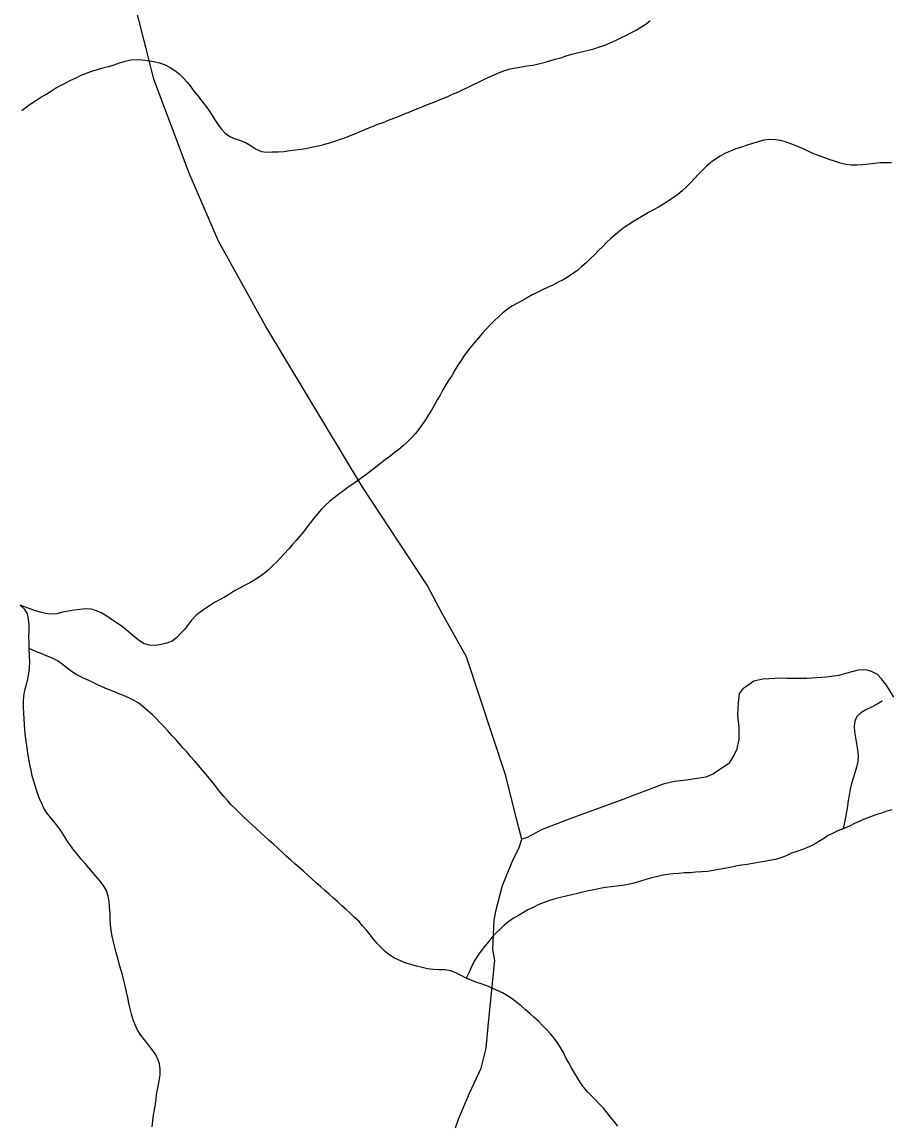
# Model space of a CAD drawing. Extents: x 1950930 to 2061844, y 904556 to 1017002.
# Drawn here: x 1981382 to 1983863, y 969967 to 973118 of the extents above; entities that cross this region are included whole.
import ezdxf

# ---------------------------------------------------------------- set-up
doc = ezdxf.new("R2010")
doc.units = 0
doc.layers.add('Exist Hydrographic Misc Water Feature', color=7, linetype='Continuous')
doc.layers.add('Exist Road Non-System Type 51', color=7, linetype='Continuous')

msp = doc.modelspace()

# ---------------------------------------------------------------- linework, layer by layer
at = {"layer": 'Exist Hydrographic Misc Water Feature'}
for points in [[(1983061, 973058.1), (1983076.1, 973065), (1983091.1, 973072.1), (1983105.7, 973079.2), (1983120.2, 973086.3), (1983134.8, 973094.2), (1983148.9, 973103), (1983162.5, 973111.7), (1983175.6, 973122)], [(1981597.1, 972982.5), (1981612.9, 972987.1), (1981628.7, 972990.9), (1981644.7, 972995.4), (1981660.4, 973000.8), (1981676.4, 973006.3), (1981692.2, 973010.1), (1981708.2, 973010.5), (1981724.8, 973009.4), (1981741.4, 973007.4), (1981758.3, 973004.5), (1981774.7, 973000.9), (1981790.2, 972994.9), (1981804.6, 972988), (1981817.7, 972979.5), (1981830, 972969.5), (1981841.7, 972957.8), (1981852.8, 972946), (1981863.4, 972932.7), (1981873.7, 972919.3), (1981884.2, 972906), (1981894.4, 972892.6), (1981904.7, 972880.1), (1981914.5, 972866.7), (1981923.5, 972852.6), (1981932.3, 972838.4), (1981941.4, 972824.4), (1981951.2, 972811.9), (1981962.1, 972800.2), (1981974.8, 972790.9), (1981990, 972784), (1982006, 972778.8), (1982021.5, 972772.7), (1982036.1, 972764.2), (1982050.7, 972754.8), (1982065.4, 972747.9), (1982081, 972746), (1982097, 972746.5), (1982113.2, 972747), (1982129.8, 972748.2), (1982146.2, 972750.4), (1982162.6, 972752.5), (1982179, 972754.6), (1982195.4, 972757.5), (1982211.6, 972761.3), (1982227.8, 972764.3), (1982243.8, 972768), (1982259.6, 972772.7), (1982275.2, 972777.2), (1982290.6, 972782.7), (1982306.2, 972788.1), (1982321.3, 972794.4), (1982336.5, 972800.6), (1982351.9, 972806.9), (1982367.1, 972813.1), (1982382.2, 972819.4), (1982397.4, 972825.6), (1982412.8, 972831), (1982428.2, 972837.2), (1982443.5, 972843.5), (1982458.7, 972848.9), (1982473.9, 972855.2), (1982489.1, 972861.4), (1982504.4, 972867.7), (1982519.6, 972873.9), (1982534.8, 972880.2), (1982550, 972885.6), (1982565.3, 972891.9), (1982580.3, 972898.1), (1982595.5, 972904.4), (1982610.7, 972911.4), (1982625.8, 972917.7), (1982640.8, 972924.8), (1982655.6, 972931.8), (1982670.5, 972938.9), (1982685.1, 972946), (1982699.9, 972953.1), (1982714.8, 972960.1), (1982729.8, 972967.2), (1982744.8, 972973.5), (1982760.1, 972978.9), (1982775.7, 972983.5), (1982791.7, 972987.2), (1982807.9, 972989.4), (1982824.3, 972992.3), (1982840.5, 972994.5), (1982856.7, 972998.3), (1982872.7, 973002), (1982888.3, 973006.6), (1982904.1, 973011.2), (1982919.9, 973015.8), (1982935.5, 973021.2), (1982951.3, 973025.9), (1982967, 973029.6), (1982983, 973033.3), (1982999, 973037.1), (1983014.8, 973040.9), (1983030.6, 973046.4), (1983045.8, 973051.8), (1983061, 973058.1)], [(1981381.6, 972864.7), (1981394.5, 972875), (1981407.8, 972884.7), (1981421.6, 972893.4), (1981435.5, 972902.9), (1981449.7, 972910.8), (1981463.4, 972919.6), (1981477.7, 972928.3), (1981491.9, 972936.3), (1981506.5, 972944.1), (1981521.2, 972951.2), (1981536, 972958.3), (1981550.9, 972965.4), (1981565.9, 972971.6), (1981581.3, 972977.1), (1981597.1, 972982.5)], [(1983864.3, 972715.6), (1983847.9, 972715.1), (1983831.5, 972715.5), (1983815.3, 972713.4), (1983798.9, 972712), (1983782.3, 972710), (1983765.9, 972708.6), (1983749.7, 972709.1), (1983733.7, 972710.9), (1983717.5, 972714.6), (1983701.7, 972719.8), (1983686.2, 972725), (1983670.6, 972730.3), (1983655.4, 972736.4), (1983640, 972742.5), (1983624.8, 972749.3), (1983609.7, 972756.2), (1983594.3, 972763.1), (1983579.3, 972769.1), (1983563.9, 972774.4), (1983548.6, 972778.8), (1983532.6, 972781.5), (1983516.2, 972781.9), (1983499.6, 972779.8), (1983483.2, 972775.2), (1983467.6, 972770.7), (1983451.8, 972766), (1983436, 972760.6), (1983420.2, 972755.2), (1983405, 972748.9), (1983389.9, 972742.7), (1983375.3, 972734.8), (1983361.6, 972726.1), (1983348.6, 972716.4), (1983336.3, 972706.1), (1983324.7, 972694.8), (1983313.4, 972682.7), (1983302.1, 972670.7), (1983290.6, 972658.6), (1983279.1, 972646.5), (1983267, 972635.3), (1983254.3, 972624.9), (1983241, 972615.3), (1983227.5, 972606.5), (1983213.5, 972597.8), (1983199.2, 972589.1), (1983185, 972581.2), (1983170.5, 972573.3), (1983156.3, 972564.6), (1983142.2, 972556.6), (1983128, 972547.9), (1983114.3, 972539.2), (1983100.7, 972530.5), (1983087.6, 972520.1), (1983074.9, 972509.6), (1983062.8, 972499.2), (1983050.9, 972488), (1983039.2, 972475.9), (1983027.3, 972464.6), (1983015.8, 972452.6), (1983004.2, 972441.4), (1982992.3, 972430.1), (1982980, 972418.9), (1982967.4, 972408.4), (1982954.3, 972398.9)], [(1982954.3, 972398.9), (1982940.6, 972390.2), (1982926.6, 972381.4), (1982912.1, 972374.3), (1982897.3, 972366.4), (1982882.4, 972359.3), (1982867.6, 972352.3), (1982852.6, 972345.2), (1982837.9, 972338.1), (1982823.7, 972330.2), (1982809.1, 972321.5), (1982794.8, 972313.6), (1982780.6, 972305.7), (1982766.9, 972296.1), (1982753.8, 972286.5), (1982741.7, 972275.3), (1982729.8, 972264.1), (1982718.3, 972252.8), (1982707, 972240.7), (1982696, 972228.7), (1982685.3, 972215.7), (1982674.8, 972203.7), (1982664.4, 972190.7), (1982654.1, 972177.9), (1982644.3, 972164.9), (1982635.3, 972151.2), (1982626.4, 972137.4), (1982617.8, 972122.8), (1982609.4, 972109.1), (1982600.6, 972095.2), (1982592, 972081.5), (1982583.6, 972066.8), (1982575.4, 972052.3), (1982567.2, 972038.4), (1982559.2, 972023.9), (1982550.8, 972009.3), (1982542.6, 971995.6), (1982534, 971981.8), (1982524.5, 971968), (1982514.9, 971955.1), (1982504.9, 971942.2), (1982493.6, 971930.1), (1982482.1, 971918.9), (1982470, 971907.6), (1982457.5, 971897.1), (1982444.6, 971886.8), (1982431.6, 971876.4), (1982418.5, 971866.8), (1982405.4, 971856.4), (1982392.3, 971846), (1982379.6, 971836.5), (1982366.4, 971826), (1982353.1, 971816.5), (1982339.6, 971806.9), (1982326, 971797.4), (1982312.7, 971788.6), (1982299.2, 971779), (1982286.1, 971768.7), (1982273.1, 971759), (1982260.6, 971748.7), (1982248.5, 971737.4), (1982236.8, 971726.1), (1982226, 971714), (1982215.7, 971701.1), (1982205.7, 971688.3), (1982195.4, 971675.4), (1982185.4, 971661.5), (1982174.9, 971649.5), (1982164.1, 971636.6), (1982153.2, 971624.5), (1982142.3, 971612.4), (1982131.5, 971599.5), (1982120.2, 971587.4), (1982108.9, 971575.4), (1982097.2, 971564.1), (1982085.3, 971552.9), (1982072.8, 971542.5), (1982060.1, 971532.9), (1982046.2, 971524.2), (1982032, 971515.4), (1982017.2, 971508.4), (1982002.7, 971500.5), (1981988.5, 971492.6), (1981974.2, 971483.9), (1981960, 971475.1), (1981945.7, 971467.2), (1981931.3, 971459.3), (1981917.2, 971450.5), (1981903.4, 971441.8), (1981890.1, 971432.2), (1981877.6, 971422.7), (1981866.5, 971410.6), (1981856.5, 971396.8), (1981846.2, 971383.9), (1981834.9, 971371.8), (1981823.3, 971359.8), (1981810.3, 971349.4), (1981795.4, 971343.9), (1981779, 971339.3), (1981761.7, 971336.4)], [(1981761.7, 971336.4), (1981745.3, 971337.6), (1981730.6, 971342), (1981717, 971350.5), (1981703.9, 971360.5), (1981691.2, 971371.5), (1981678.3, 971382.5), (1981665, 971392.6), (1981651.2, 971401.8), (1981637.3, 971411.2), (1981623.5, 971420.5), (1981609.2, 971429), (1981594.6, 971435.9), (1981579.5, 971440.3), (1981563.7, 971441.4), (1981547.1, 971440.1), (1981530.2, 971438), (1981513.6, 971435.1), (1981497.4, 971432.1), (1981481.2, 971427.6), (1981465.2, 971426.2), (1981449.2, 971428.2), (1981433.5, 971431.8), (1981417.5, 971437.1), (1981401.7, 971442.3), (1981386.3, 971448.4), (1981376.7, 971451.9)], [(1981402.3, 971328.2), (1981402.3, 971344.7), (1981401.5, 971361.1), (1981401.7, 971378.4), (1981401.7, 971395.6), (1981400.4, 971412), (1981397, 971426.9), (1981389.4, 971440.1), (1981376.7, 971451.9)], [(1982650, 970386.7), (1982635.5, 970394.4), (1982620.7, 970402.2), (1982605.3, 970407.3), (1982589.3, 970410.2), (1982572.7, 970410.5), (1982556.1, 970411.7), (1982539.9, 970413.7), (1982524.1, 970417.3), (1982507.9, 970420.9), (1982491.7, 970425.3), (1982475.7, 970430.6), (1982460.4, 970436.7), (1982445.6, 970443.5), (1982431.9, 970451.9), (1982419.3, 970462.1), (1982407.7, 970473), (1982396.6, 970484.8), (1982385.9, 970497.3), (1982375.5, 970510.6), (1982365, 970523.9), (1982354.3, 970536.5), (1982343.3, 970549), (1982331.4, 970559.9), (1982319.5, 970571.7), (1982307.6, 970582.6), (1982295.3, 970593.5), (1982283.2, 970604.4), (1982271.1, 970615.3), (1982258.6, 970626.2), (1982246.3, 970637.2), (1982234, 970648.1), (1982221.7, 970659), (1982209.6, 970669.9), (1982197.3, 970680.9), (1982185.2, 970691.8), (1982172.9, 970702.7), (1982160.8, 970713.6), (1982148.5, 970724.6), (1982136.2, 970735.4), (1982124.1, 970746.4), (1982112, 970758.1), (1982099.7, 970769.1), (1982087.6, 970779.9), (1982075.3, 970790.9), (1982063.2, 970801.8), (1982051.1, 970812.7), (1982039.2, 970824.4), (1982027.1, 970835.4), (1982015.2, 970846.3), (1982003.3, 970858), (1981991.8, 970869.7), (1981980.3, 970880.6), (1981969.1, 970893.2), (1981958.4, 970905.7), (1981947.9, 970918.2), (1981937.9, 970930.7), (1981927.6, 970944.1), (1981917.4, 970956.7), (1981906.9, 970969.1), (1981896.3, 970981.6), (1981885.4, 970994.2), (1981874.7, 971006.7), (1981864.1, 971019.2), (1981853.2, 971031.7), (1981842.3, 971043.5), (1981831.5, 971056), (1981820.6, 971068.5), (1981809.7, 971080.2), (1981798.4, 971092.8), (1981787.4, 971104.5), (1981776.1, 971116.2), (1981764.6, 971127.9), (1981752.9, 971139.7), (1981740.4, 971150.7), (1981727.9, 971161.5), (1981714.8, 971171.7), (1981701.5, 971180.1), (1981686.7, 971187.8), (1981671.5, 971193.9), (1981655.9, 971200), (1981640.8, 971206), (1981625.8, 971212.1), (1981610.4, 971218.9), (1981595.7, 971225.8), (1981580.7, 971232.7), (1981565.7, 971239.5), (1981551.2, 971246.4), (1981536.8, 971254.1), (1981522.7, 971262.6), (1981509.5, 971272.7), (1981496.8, 971283.6), (1981483.3, 971293), (1981468.9, 971300.7), (1981454, 971306.7), (1981438.6, 971312.8), (1981423.4, 971318.8), (1981402.3, 971328.2)], [(1981403.3, 971273.3), (1981403.7, 971289.7), (1981403.1, 971306.1), (1981402.3, 971328.2)], [(1981753.5, 969962.3), (1981755.2, 969978.7), (1981757.4, 969995.1), (1981760.1, 970010.6), (1981762.4, 970026.9), (1981764.6, 970043.3), (1981767.1, 970059.6), (1981770.4, 970076.8), (1981773.6, 970093.1), (1981775.7, 970110.3), (1981776.3, 970125.9), (1981774, 970141.5), (1981769.1, 970156.5), (1981761.5, 970170.5), (1981752.1, 970183.8), (1981741.9, 970197.2), (1981731.2, 970210.5), (1981720.9, 970223.8), (1981711.9, 970238), (1981705.1, 970252.9), (1981699.4, 970267.8), (1981694.7, 970283.5), (1981690.6, 970299.2), (1981687.1, 970315.6), (1981683.4, 970331.3), (1981680.3, 970347.8), (1981676.4, 970364.3), (1981672.5, 970380), (1981668.2, 970395.7), (1981663.9, 970411.3), (1981659.2, 970427.8), (1981654.9, 970443.5), (1981650.6, 970459.2), (1981646.3, 970474.9), (1981642.6, 970490.5), (1981638.9, 970507), (1981636.3, 970522.6), (1981634.4, 970539.9), (1981633.6, 970556.3), (1981633, 970572.7), (1981631.9, 970589.2), (1981630.1, 970605.6), (1981627.4, 970621.3), (1981622.7, 970637), (1981614.7, 970651), (1981604.5, 970663.7), (1981593.6, 970676.9), (1981582.9, 970689.5), (1981572.5, 970702), (1981561.8, 970714.5), (1981550.9, 970727), (1981540.3, 970739.6), (1981529.8, 970752.1), (1981520, 970765.5), (1981511, 970778.7), (1981502.1, 970792.8), (1981493.3, 970806.2), (1981484.3, 970820.3), (1981473.9, 970832.8), (1981463, 970845.3), (1981452.5, 970858.8), (1981443.9, 970872.1), (1981437.4, 970887), (1981431, 970901.8), (1981425, 970917.5), (1981419.9, 970933.2), (1981415.4, 970948.9), (1981411.1, 970964.6), (1981407.4, 970981.1), (1981404.3, 970996.8), (1981401.3, 971013.3), (1981398.8, 971029.7), (1981396.3, 971045.4), (1981393.9, 971061.8), (1981392, 971078.3), (1981390, 971094.7), (1981388.8, 971111.1), (1981387.5, 971127.6), (1981386.7, 971144), (1981385.9, 971160.4), (1981385.9, 971176.8), (1981387.1, 971192.4), (1981390.2, 971208.8), (1981394.1, 971225.1), (1981398, 971241.4), (1981401.3, 971257), (1981403.3, 971273.3)], [(1983837.9, 971177.8), (1983823.1, 971169), (1983806.7, 971161.1), (1983790.7, 971153.3), (1983776.6, 971144.6), (1983765.7, 971134), (1983759.8, 971121.1), (1983757.7, 971106.4), (1983758.5, 971090.8), (1983761.2, 971073.6), (1983764.5, 971056.2), (1983767.6, 971038.9), (1983769, 971021.7), (1983768, 971005.3), (1983764.7, 970989.7), (1983760, 970973.4), (1983754.8, 970957.9), (1983749.9, 970942.4), (1983746.2, 970926.1), (1983743.4, 970909.7), (1983740.9, 970894.2), (1983738.4, 970877.9), (1983736, 970861.5), (1983733.1, 970845.1), (1983726.3, 970813.3)], [(1983866.6, 970867.8), (1983850.8, 970863.2), (1983835.2, 970857.8), (1983819.6, 970853.2), (1983804.1, 970847.8), (1983788.7, 970841.5), (1983773.7, 970835.3), (1983758.7, 970828.2), (1983744, 970821.1), (1983726.3, 970813.3)], [(1983726.3, 970813.3), (1983711.2, 970807.1), (1983696.2, 970799.9), (1983681.9, 970792.8), (1983667.7, 970784.1), (1983653.6, 970775.4), (1983639.6, 970766.7), (1983624.8, 970759.6), (1983609.7, 970754.2), (1983594.1, 970748.8), (1983578.5, 970743.3), (1983563.5, 970736.2), (1983548.4, 970730), (1983532.6, 970725.5), (1983516.6, 970722.4), (1983500.4, 970719.5), (1983484.2, 970716.6), (1983468, 970714.4), (1983451.8, 970711.5), (1983435.6, 970709.4), (1983419.6, 970706.4), (1983403.2, 970702.6), (1983387.2, 970699.7), (1983371, 970696.8), (1983354.8, 970693.8), (1983338.6, 970691.6), (1983322.4, 970690.4), (1983305.8, 970689.1), (1983289.6, 970687.8), (1983273, 970687.3), (1983256.8, 970686), (1983240.4, 970684.7), (1983224.2, 970682.5), (1983208, 970679.7), (1983192.2, 970675.9), (1983176.2, 970672.1), (1983160.4, 970667.6), (1983144.4, 970662.8), (1983128.6, 970658.3), (1983112.8, 970654.5), (1983096.4, 970651.6), (1983080.2, 970649.4), (1983064, 970647.4), (1983047.8, 970645.2), (1983031.4, 970643.1), (1983015.4, 970639.4), (1982999.4, 970636.4), (1982983.4, 970632.6), (1982967.4, 970628.8), (1982951.5, 970625.1), (1982935.7, 970620.4), (1982919.5, 970616.7), (1982903.5, 970612.9), (1982887.7, 970608.3), (1982872.3, 970602.9), (1982857.3, 970596.6), (1982842.6, 970589.5), (1982827.8, 970582.5), (1982813.3, 970574.6), (1982799.1, 970565.8), (1982785, 970558), (1982771.4, 970548.4), (1982758.7, 970538), (1982746.6, 970526.8), (1982734.9, 970515.5), (1982723.8, 970503.4), (1982713.2, 970490.5), (1982702.7, 970478.4), (1982692.9, 970464.7), (1982683.5, 970451.7), (1982674.6, 970437.9), (1982667, 970423.3), (1982660.1, 970407.9), (1982650, 970386.7)], [(1983082.5, 969963.5), (1983072.4, 969976.8), (1983062.2, 969989.3), (1983052.1, 970001.9), (1983041.7, 970015.2), (1983030.8, 970027), (1983019.3, 970038.7), (1983007.8, 970050.3), (1982996.6, 970062), (1982985.9, 970074.6), (1982976.3, 970088), (1982967.7, 970102), (1982959, 970116.2), (1982950.8, 970130.3), (1982942.6, 970144.5), (1982934.8, 970159.3), (1982927.5, 970174.2), (1982919.5, 970188.3), (1982910.9, 970201.7), (1982901.2, 970215), (1982890.8, 970227.5), (1982879.5, 970240), (1982868.2, 970251.8), (1982856.1, 970263.6), (1982844, 970274.5), (1982831.9, 970285.3), (1982819.6, 970296.3), (1982806.9, 970307.3), (1982794.2, 970317.3), (1982781.1, 970327.5), (1982767.5, 970335.9), (1982753.4, 970344.4), (1982738.8, 970351.3), (1982723.6, 970358.1), (1982708.5, 970364.3), (1982692.9, 970370.3), (1982677.5, 970375.6), (1982650, 970386.7)]]:
    msp.add_lwpolyline(points, dxfattribs=at)
at = {"layer": 'Exist Road Non-System Type 51'}
for points in [[(1982809, 970783.9), (1982796.2, 970830.1), (1982762.9, 970964.5), (1982651.2, 971304.2), (1982581.1, 971428.1), (1982538.8, 971509.5), (1982353, 971791.4), (1982077.8, 972247.6), (1981942.5, 972492), (1981859.4, 972685.9), (1981758.4, 972954.8), (1981735.1, 973046.2), (1981730.6, 973063.9), (1981701.4, 973179.6)], [(1983871.1, 971189.4), (1983850.1, 971223.9), (1983835.8, 971241.5), (1983824, 971254.1), (1983805.5, 971263.4), (1983791.2, 971267.6), (1983769.4, 971266.8), (1983733.1, 971256.6), (1983713.9, 971250.8), (1983678.5, 971246.6), (1983622.1, 971242.4), (1983566.6, 971242.4), (1983547.2, 971243.2), (1983496.8, 971240.7), (1983471.6, 971234.8), (1983451.4, 971220.5), (1983439.6, 971212.9), (1983429.5, 971199.4), (1983426.1, 971173.4), (1983424.5, 971138.9), (1983428.6, 971102.7), (1983428.6, 971068.2), (1983421.9, 971037.9), (1983412.6, 971020.2), (1983398.4, 970999.2), (1983377.4, 970984.1), (1983356.4, 970969.8), (1983334.5, 970960.6), (1983278.9, 970952.1), (1983244.5, 970948.8), (1983212.5, 970941.2), (1983089.6, 970894.1), (1982949.1, 970842.8), (1982866.8, 970810.8), (1982823.9, 970788.1), (1982809, 970783.9)], [(1982619.6, 969959.2), (1982628.1, 969983.8), (1982659.2, 970058.2), (1982693.1, 970129.8), (1982707.2, 970186.4), (1982713.9, 970258.9), (1982731.9, 970437.1), (1982726.2, 970468.4), (1982729.6, 970552.6), (1982735.5, 970582), (1982753.1, 970651), (1982780.9, 970719.1), (1982801.1, 970760.3), (1982809, 970783.9)]]:
    msp.add_lwpolyline(points, dxfattribs=at)

doc.saveas('drawing.dxf')
